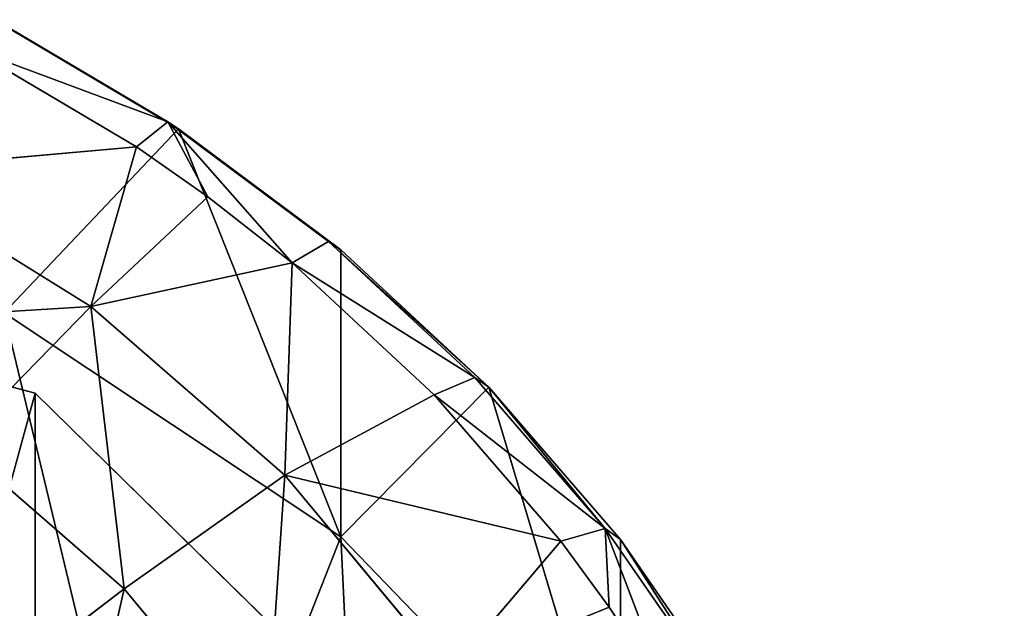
# Model space of a CAD drawing. Extents: x 80 to 596, y 77 to 1633.
# Tile 289 of 352: x 340.28 to 342.9, y 625.95 to 627.52. Entities that reach past the tile are written whole.
import ezdxf

# ---------------------------------------------------------------- set-up
doc = ezdxf.new("R2010")
doc.units = 0
doc.header["$LTSCALE"] = 25.4
doc.layers.get('0').update_dxf_attribs({"color": 13, "linetype": 'CONTINUOUS'})

# ---------------------------------------------------------------- blocks, each defined once
blk = doc.blocks.new('CADILLAC-III-8190-7988-799')
at = {"color": 18}
for p, q in [((2.318, 627.5186, 19.7577), (2.7771, 627.2474, 19.7049)), ((2.318, 627.5186, 19.7577), (2.7771, 627.2474, 19.7049)), ((2.342, 627.5028, 20.0767), (2.8059, 627.2288, 20.0235)), ((2.342, 627.5028, 20.0767), (2.8059, 627.2288, 20.0235)), ((2.6937, 627.1808, 19.4029), (2.2484, 627.4438, 19.454)), ((2.6937, 627.1808, 19.4029), (2.2484, 627.4438, 19.454)), ((2.8059, 627.2288, 20.0235), (2.342, 626.7396, 24.0032)), ((2.8059, 627.2288, 20.0235), (2.342, 626.7396, 24.0032)), ((2.7771, 627.2474, 19.7049), (2.6937, 627.1808, 19.4029)), ((2.7771, 627.2474, 19.7049), (2.6937, 627.1808, 19.4029)), ((2.8836, 627.0477, 19.377), (2.7771, 627.2474, 19.7049)), ((2.7771, 627.2474, 19.7049), (3.1075, 626.872, 19.3429)), ((2.7771, 627.2474, 19.7049), (3.1075, 626.872, 19.3429)), ((2.7771, 627.2474, 19.7049), (3.2037, 626.9291, 19.6431)), ((2.8836, 627.0477, 19.377), (2.7771, 627.2474, 19.7049)), ((2.8059, 627.2288, 20.0235), (2.7771, 627.2474, 19.7049)), ((2.7771, 627.2474, 19.7049), (3.2037, 626.9291, 19.6431)), ((2.8059, 627.2288, 20.0235), (2.7771, 627.2474, 19.7049)), ((2.8059, 627.2288, 20.0235), (3.2369, 626.9072, 19.961)), ((2.8059, 627.2288, 20.0235), (3.2369, 626.9072, 19.961)), ((2.8059, 627.2288, 20.0235), (3.2369, 626.1439, 23.8875)), ((2.8059, 627.2288, 20.0235), (3.2369, 626.1439, 23.8875)), ((2.6937, 627.1808, 19.4029), (1.9902, 627.1181, 18.777)), ((2.6937, 627.1808, 19.4029), (1.9902, 627.1181, 18.777)), ((2.5726, 626.7565, 18.7067), (2.6937, 627.1808, 19.4029)), ((2.5726, 626.7565, 18.7067), (2.6937, 627.1808, 19.4029)), ((2.8836, 627.0477, 19.377), (2.6937, 627.1808, 19.4029)), ((2.8836, 627.0477, 19.377), (2.6937, 627.1808, 19.4029)), ((2.5726, 626.7565, 18.7067), (1.9902, 627.1181, 18.777)), ((2.5726, 626.7565, 18.7067), (1.9902, 627.1181, 18.777)), ((2.8836, 627.0477, 19.377), (2.5726, 626.7565, 18.7067)), ((2.8836, 627.0477, 19.377), (2.5726, 626.7565, 18.7067)), ((3.1075, 626.872, 19.3429), (2.8836, 627.0477, 19.377)), ((3.1075, 626.872, 19.3429), (2.8836, 627.0477, 19.377)), ((3.2037, 626.9291, 19.6431), (3.1075, 626.872, 19.3429)), ((3.2037, 626.9291, 19.6431), (3.1075, 626.872, 19.3429)), ((3.2037, 626.9291, 19.6431), (3.5927, 626.5674, 19.5728)), ((3.2369, 626.9072, 19.961), (3.2037, 626.9291, 19.6431)), ((3.2037, 626.9291, 19.6431), (3.5927, 626.5674, 19.5728)), ((3.2369, 626.9072, 19.961), (3.2037, 626.9291, 19.6431)), ((3.2369, 626.9072, 19.961), (3.63, 626.5417, 19.8899)), ((3.2369, 626.9072, 19.961), (3.63, 626.5417, 19.8899)), ((3.2369, 626.9072, 19.961), (3.2369, 626.1439, 23.8875)), ((3.2369, 626.9072, 19.961), (3.2369, 626.1439, 23.8875)), ((3.1075, 626.872, 19.3429), (2.5726, 626.7565, 18.7067)), ((3.1075, 626.872, 19.3429), (2.5726, 626.7565, 18.7067)), ((3.0885, 626.3079, 18.6195), (3.1075, 626.872, 19.3429)), ((3.0885, 626.3079, 18.6195), (3.1075, 626.872, 19.3429)), ((3.4848, 626.5212, 19.2747), (3.1075, 626.872, 19.3429)), ((3.4848, 626.5212, 19.2747), (3.1075, 626.872, 19.3429)), ((2.2166, 626.3923, 18.0972), (2.5726, 626.7565, 18.7067)), ((2.2166, 626.3923, 18.0972), (2.5726, 626.7565, 18.7067)), ((3.0885, 626.3079, 18.6195), (2.5726, 626.7565, 18.7067)), ((3.0885, 626.3079, 18.6195), (2.5726, 626.7565, 18.7067)), ((3.2369, 626.1439, 23.8875), (2.342, 626.7396, 24.0032)), ((3.2369, 626.1439, 23.8875), (2.342, 626.7396, 24.0032)), ((3.5927, 626.5674, 19.5728), (3.4848, 626.5212, 19.2747)), ((3.5927, 626.5674, 19.5728), (3.4848, 626.5212, 19.2747)), ((3.5927, 626.5674, 19.5728), (3.9396, 626.1665, 19.4948)), ((3.63, 626.5417, 19.8899), (3.5927, 626.5674, 19.5728)), ((3.5927, 626.5674, 19.5728), (3.9396, 626.1665, 19.4948)), ((3.63, 626.5417, 19.8899), (3.5927, 626.5674, 19.5728)), ((3.4848, 626.5212, 19.2747), (3.0885, 626.3079, 18.6195)), ((3.4848, 626.5212, 19.2747), (3.0885, 626.3079, 18.6195)), ((3.63, 626.5417, 19.8899), (3.2369, 626.1439, 23.8875)), ((3.63, 626.5417, 19.8899), (3.2369, 626.1439, 23.8875)), ((3.8212, 626.1323, 19.1991), (3.4848, 626.5212, 19.2747)), ((3.8212, 626.1323, 19.1991), (3.4848, 626.5212, 19.2747)), ((3.63, 626.5417, 19.8899), (3.9805, 626.1367, 19.8112)), ((3.63, 626.5417, 19.8899), (3.9805, 626.1367, 19.8112)), ((3.63, 626.5417, 19.8899), (3.9805, 625.3734, 23.7377)), ((3.63, 626.5417, 19.8899), (3.9805, 625.3734, 23.7377)), ((2.6611, 626.0058, 18.0221), (2.2166, 626.3923, 18.0972)), ((2.6611, 626.0058, 18.0221), (2.2166, 626.3923, 18.0972)), ((2.6611, 626.0058, 18.0221), (3.0885, 626.3079, 18.6195)), ((2.6611, 626.0058, 18.0221), (3.0885, 626.3079, 18.6195)), ((3.8212, 626.1323, 19.1991), (3.0885, 626.3079, 18.6195)), ((3.8212, 626.1323, 19.1991), (3.0885, 626.3079, 18.6195)), ((3.5244, 625.7838, 18.5176), (3.0885, 626.3079, 18.6195)), ((3.5244, 625.7838, 18.5176), (3.0885, 626.3079, 18.6195)), ((3.9396, 626.1665, 19.4948), (3.8212, 626.1323, 19.1991)), ((3.9396, 626.1665, 19.4948), (3.8212, 626.1323, 19.1991)), ((3.9503, 625.9575, 19.1651), (3.9396, 626.1665, 19.4948)), ((3.9396, 626.1665, 19.4948), (4.1129, 625.7101, 19.117)), ((3.9396, 626.1665, 19.4948), (4.1129, 625.7101, 19.117)), ((3.9396, 626.1665, 19.4948), (4.2403, 625.7311, 19.4102)), ((3.9503, 625.9575, 19.1651), (3.9396, 626.1665, 19.4948)), ((3.9805, 626.1367, 19.8112), (3.9396, 626.1665, 19.4948)), ((3.9396, 626.1665, 19.4948), (4.2403, 625.7311, 19.4102)), ((3.9805, 626.1367, 19.8112), (3.9396, 626.1665, 19.4948)), ((3.9805, 625.3734, 23.7377), (3.2369, 626.1439, 23.8875)), ((3.9805, 625.3734, 23.7377), (3.2369, 626.1439, 23.8875)), ((3.5244, 625.7838, 18.5176), (3.8212, 626.1323, 19.1991)), ((3.5244, 625.7838, 18.5176), (3.8212, 626.1323, 19.1991)), ((3.9503, 625.9575, 19.1651), (3.8212, 626.1323, 19.1991)), ((3.9503, 625.9575, 19.1651), (3.8212, 626.1323, 19.1991)), ((3.9805, 626.1367, 19.8112), (4.2843, 625.6968, 19.7257)), ((3.9805, 626.1367, 19.8112), (4.2843, 625.6968, 19.7257)), ((3.9805, 626.1367, 19.8112), (3.9805, 625.3734, 23.7377)), ((3.9805, 626.1367, 19.8112), (3.9805, 625.3734, 23.7377)), ((2.1871, 625.644, 17.4975), (2.6611, 626.0058, 18.0221)), ((2.1871, 625.644, 17.4975), (2.6611, 626.0058, 18.0221)), ((3.0367, 625.5543, 17.9343), (2.6611, 626.0058, 18.0221)), ((3.0367, 625.5543, 17.9343), (2.6611, 626.0058, 18.0221)), ((3.9503, 625.9575, 19.1651), (3.5244, 625.7838, 18.5176)), ((3.9503, 625.9575, 19.1651), (3.5244, 625.7838, 18.5176)), ((4.1129, 625.7101, 19.117), (3.9503, 625.9575, 19.1651)), ((4.1129, 625.7101, 19.117), (3.9503, 625.9575, 19.1651))]:
    blk.add_line(p, q, dxfattribs=at)
at = {"color": 250}
for p, q in [((2.425, 626.5262, 23.9618), (0, 627.1641, 24.0858)), ((2.425, 626.5262, 23.9618), (0, 627.1641, 24.0858)), ((2.425, 349.8531, 1447.3213), (2.425, 626.5262, 23.9618)), ((4.2002, 624.7836, 23.623), (2.425, 626.5262, 23.9618)), ((2.425, 349.8531, 1447.3213), (2.425, 626.5262, 23.9618)), ((4.2002, 624.7836, 23.623), (2.425, 626.5262, 23.9618))]:
    blk.add_line(p, q, dxfattribs=at)
at = {"color": 18}
mesh = blk.add_polyface(dxfattribs=at)
corners = [(2.2484, 627.4438, 19.454), (2.7771, 627.2474, 19.7049), (2.6937, 627.1808, 19.4029), (2.318, 627.5186, 19.7577)]
mesh.append_faces([[corners[k] for k in face] for face in [(0, 1, 2), (1, 0, 3)]], dxfattribs={"vtx0": -1, "color": 18})
mesh = blk.add_polyface(dxfattribs=at)
corners = [(2.318, 627.5186, 19.7577), (2.8059, 627.2288, 20.0235), (2.7771, 627.2474, 19.7049), (2.342, 627.5028, 20.0767)]
mesh.append_faces([[corners[k] for k in face] for face in [(0, 1, 2), (1, 0, 3)]], dxfattribs={"vtx0": -1, "color": 18})
mesh = blk.add_polyface(dxfattribs=at)
corners = [(2.342, 626.7396, 24.0032), (2.8059, 627.2288, 20.0235), (2.342, 627.5028, 20.0767)]
mesh.append_faces([[corners[k] for k in face] for face in [(0, 1, 2)]], dxfattribs={"color": 18})
mesh = blk.add_polyface(dxfattribs=at)
corners = [(2.2484, 627.4438, 19.454), (2.6937, 627.1808, 19.4029), (1.9902, 627.1181, 18.777)]
mesh.append_faces([[corners[k] for k in face] for face in [(0, 1, 2)]], dxfattribs={"color": 18})
mesh = blk.add_polyface(dxfattribs=at)
corners = [(-4.7383, 620.836, 22.8557), (-4.9707, 622.9338, 23.2635), (-4.9707, 621.8725, 23.0572), (-4.7383, 623.9703, 23.465), (-4.2843, 619.8727, 22.6685), (-4.2843, 624.9335, 23.6522), (-3.63, 619.0278, 22.5042), (-3.77, 621.9356, 23.0695), (-3.5332, 621.03, 22.8934), (-2.8059, 618.3408, 22.3707), (-3.0743, 620.2106, 22.7341), (-2.4222, 619.529, 22.6016), (-1.8507, 617.8436, 22.274), (-1.618, 619.028, 22.5043), (-0.8089, 617.5597, 22.2189), (-0.712, 618.739, 22.4481), (0.2707, 617.5022, 22.2077), (0.2386, 618.6804, 22.4367), (1.1743, 618.8555, 22.4707), (1.3376, 617.6739, 22.2411), (2.0361, 619.2537, 22.5481), (2.342, 618.0668, 22.3174), (2.7701, 619.8497, 22.664), (3.2369, 618.6624, 22.4332), (3.33, 620.6061, 22.811), (3.9805, 619.4329, 22.583), (3.6806, 621.4755, 22.98), (3.8, 622.4031, 23.1603), (-3.77, 622.8707, 23.2512), (-3.63, 625.7785, 23.8164), (-3.5332, 623.7763, 23.4272), (-2.8059, 626.4656, 23.95), (-3.0743, 624.5957, 23.5865), (-2.4222, 625.2773, 23.719), (-1.8507, 626.9627, 24.0466), (-1.618, 625.7783, 23.8164), (-0.8089, 627.2466, 24.1018), (-0.712, 626.0673, 23.8726), (0.2707, 627.3041, 24.113), (0.2386, 626.126, 23.884), (1.1743, 625.9507, 23.8499), (1.3376, 627.1324, 24.0796), (2.0361, 625.5527, 23.7725), (2.342, 626.7396, 24.0032), (2.7701, 624.9567, 23.6567), (3.2369, 626.1439, 23.8875), (3.33, 624.2002, 23.5096), (3.9805, 625.3734, 23.7377), (3.6806, 623.3308, 23.3406), (4.5379, 620.3423, 22.7597), (4.5379, 624.4641, 23.5609), (4.8831, 621.348, 22.9552), (4.8831, 623.4583, 23.3654), (5, 622.4031, 23.1603)]
mesh.append_faces([[corners[k] for k in face] for face in [(0, 1, 2), (52, 51, 53)]], dxfattribs={"vtx0": -1, "color": 18})
mesh.append_faces([[corners[k] for k in face] for face in [(1, 0, 3), (3, 4, 5), (7, 6, 8), (8, 9, 10), (10, 9, 11), (11, 12, 13), (13, 14, 15), (15, 16, 17), (17, 16, 18), (18, 19, 20), (20, 21, 22), (22, 23, 24), (24, 25, 26), (26, 25, 27), (5, 28, 29), (28, 5, 7), (29, 30, 31), (31, 33, 34), (34, 35, 36), (36, 37, 38), (38, 40, 41), (41, 42, 43), (43, 44, 45), (45, 46, 47), (47, 49, 50), (50, 51, 52)]], dxfattribs={"vtx0": -1, "vtx1": -1, "color": 18})
mesh.append_faces([[corners[k] for k in face] for face in [(5, 6, 7), (47, 27, 25)]], dxfattribs={"vtx0": -1, "vtx1": -1, "vtx2": -1, "color": 18})
mesh.append_faces([[corners[k] for k in face] for face in [(3, 0, 4), (5, 4, 6), (8, 6, 9), (11, 9, 12), (13, 12, 14), (15, 14, 16), (18, 16, 19), (20, 19, 21), (22, 21, 23), (24, 23, 25), (29, 28, 30), (31, 30, 32), (31, 32, 33), (34, 33, 35), (36, 35, 37), (38, 37, 39), (38, 39, 40), (41, 40, 42), (43, 42, 44), (45, 44, 46), (47, 46, 48), (47, 48, 27), (47, 25, 49), (50, 49, 51)]], dxfattribs={"vtx0": -1, "vtx2": -1, "color": 18})
mesh = blk.add_polyface(dxfattribs=at)
corners = [(2.342, 626.7396, 24.0032), (3.2369, 626.1439, 23.8875), (2.8059, 627.2288, 20.0235)]
mesh.append_faces([[corners[k] for k in face] for face in [(0, 1, 2)]], dxfattribs={"color": 18})
mesh = blk.add_polyface(dxfattribs=at)
corners = [(2.7771, 627.2474, 19.7049), (2.8836, 627.0477, 19.377), (2.6937, 627.1808, 19.4029)]
mesh.append_faces([[corners[k] for k in face] for face in [(0, 1, 2)]], dxfattribs={"color": 18})
mesh = blk.add_polyface(dxfattribs=at)
corners = [(2.7771, 627.2474, 19.7049), (3.1075, 626.872, 19.3429), (2.8836, 627.0477, 19.377)]
mesh.append_faces([[corners[k] for k in face] for face in [(0, 1, 2)]], dxfattribs={"color": 18})
mesh = blk.add_polyface(dxfattribs=at)
corners = [(2.7771, 627.2474, 19.7049), (3.2037, 626.9291, 19.6431), (3.1075, 626.872, 19.3429)]
mesh.append_faces([[corners[k] for k in face] for face in [(0, 1, 2)]], dxfattribs={"color": 18})
mesh = blk.add_polyface(dxfattribs=at)
corners = [(2.7771, 627.2474, 19.7049), (3.2369, 626.9072, 19.961), (3.2037, 626.9291, 19.6431), (2.8059, 627.2288, 20.0235)]
mesh.append_faces([[corners[k] for k in face] for face in [(0, 1, 2), (1, 0, 3)]], dxfattribs={"vtx0": -1, "color": 18})
mesh = blk.add_polyface(dxfattribs=at)
corners = [(3.2369, 626.1439, 23.8875), (3.2369, 626.9072, 19.961), (2.8059, 627.2288, 20.0235)]
mesh.append_faces([[corners[k] for k in face] for face in [(0, 1, 2)]], dxfattribs={"color": 18})
mesh = blk.add_polyface(dxfattribs=at)
corners = [(2.6937, 627.1808, 19.4029), (2.5726, 626.7565, 18.7067), (1.9902, 627.1181, 18.777)]
mesh.append_faces([[corners[k] for k in face] for face in [(0, 1, 2)]], dxfattribs={"color": 18})
mesh = blk.add_polyface(dxfattribs=at)
corners = [(2.6937, 627.1808, 19.4029), (2.8836, 627.0477, 19.377), (2.5726, 626.7565, 18.7067)]
mesh.append_faces([[corners[k] for k in face] for face in [(0, 1, 2)]], dxfattribs={"color": 18})
at = {"color": 250}
mesh = blk.add_polyface(dxfattribs=at)
corners = [(-4.2002, 624.7836, 23.623), (-4.2002, 620.0227, 22.6976), (-4.85, 622.4031, 23.1603), (-2.425, 626.5262, 23.9618), (-2.425, 618.2801, 22.3589), (0, 627.1641, 24.0858), (0, 617.6423, 22.2349), (2.425, 626.5262, 23.9618), (2.425, 618.2801, 22.3589), (4.2002, 624.7836, 23.623), (4.2002, 620.0227, 22.6976), (4.85, 622.4031, 23.1603)]
mesh.append_faces([[corners[k] for k in face] for face in [(0, 1, 2), (10, 9, 11)]], dxfattribs={"vtx0": -1, "color": 250})
mesh.append_faces([[corners[k] for k in face] for face in [(1, 3, 4), (4, 5, 6), (6, 7, 8), (8, 9, 10)]], dxfattribs={"vtx0": -1, "vtx1": -1, "color": 250})
mesh.append_faces([[corners[k] for k in face] for face in [(1, 0, 3), (4, 3, 5), (6, 5, 7), (8, 7, 9)]], dxfattribs={"vtx0": -1, "vtx2": -1, "color": 250})
mesh = blk.add_polyface(dxfattribs=at)
corners = [(0, 627.1641, 24.0858), (2.425, 349.8531, 1447.3213), (2.425, 626.5262, 23.9618), (0, 350.491, 1447.4452)]
mesh.append_faces([[corners[k] for k in face] for face in [(0, 1, 2), (1, 0, 3)]], dxfattribs={"vtx0": -1, "color": 250})
at = {"color": 18}
mesh = blk.add_polyface(dxfattribs=at)
corners = [(1.7148, 626.7039, 18.1578), (2.5726, 626.7565, 18.7067), (2.2166, 626.3923, 18.0972), (1.9902, 627.1181, 18.777)]
mesh.append_faces([[corners[k] for k in face] for face in [(0, 1, 2), (1, 0, 3)]], dxfattribs={"vtx0": -1, "color": 18})
mesh = blk.add_polyface(dxfattribs=at)
corners = [(2.8836, 627.0477, 19.377), (3.1075, 626.872, 19.3429), (2.5726, 626.7565, 18.7067)]
mesh.append_faces([[corners[k] for k in face] for face in [(0, 1, 2)]], dxfattribs={"color": 18})
mesh = blk.add_polyface(dxfattribs=at)
corners = [(3.1075, 626.872, 19.3429), (3.5927, 626.5674, 19.5728), (3.4848, 626.5212, 19.2747), (3.2037, 626.9291, 19.6431)]
mesh.append_faces([[corners[k] for k in face] for face in [(0, 1, 2), (1, 0, 3)]], dxfattribs={"vtx0": -1, "color": 18})
mesh = blk.add_polyface(dxfattribs=at)
corners = [(3.2037, 626.9291, 19.6431), (3.63, 626.5417, 19.8899), (3.5927, 626.5674, 19.5728), (3.2369, 626.9072, 19.961)]
mesh.append_faces([[corners[k] for k in face] for face in [(0, 1, 2), (1, 0, 3)]], dxfattribs={"vtx0": -1, "color": 18})
mesh = blk.add_polyface(dxfattribs=at)
corners = [(3.2369, 626.1439, 23.8875), (3.63, 626.5417, 19.8899), (3.2369, 626.9072, 19.961)]
mesh.append_faces([[corners[k] for k in face] for face in [(0, 1, 2)]], dxfattribs={"color": 18})
mesh = blk.add_polyface(dxfattribs=at)
corners = [(3.1075, 626.872, 19.3429), (3.0885, 626.3079, 18.6195), (2.5726, 626.7565, 18.7067)]
mesh.append_faces([[corners[k] for k in face] for face in [(0, 1, 2)]], dxfattribs={"color": 18})
mesh = blk.add_polyface(dxfattribs=at)
corners = [(3.1075, 626.872, 19.3429), (3.4848, 626.5212, 19.2747), (3.0885, 626.3079, 18.6195)]
mesh.append_faces([[corners[k] for k in face] for face in [(0, 1, 2)]], dxfattribs={"color": 18})
mesh = blk.add_polyface(dxfattribs=at)
corners = [(2.5726, 626.7565, 18.7067), (2.6611, 626.0058, 18.0221), (2.2166, 626.3923, 18.0972), (3.0885, 626.3079, 18.6195)]
mesh.append_faces([[corners[k] for k in face] for face in [(0, 1, 2), (1, 0, 3)]], dxfattribs={"vtx0": -1, "color": 18})
mesh = blk.add_polyface(dxfattribs=at)
corners = [(3.4848, 626.5212, 19.2747), (3.9396, 626.1665, 19.4948), (3.8212, 626.1323, 19.1991), (3.5927, 626.5674, 19.5728)]
mesh.append_faces([[corners[k] for k in face] for face in [(0, 1, 2), (1, 0, 3)]], dxfattribs={"vtx0": -1, "color": 18})
mesh = blk.add_polyface(dxfattribs=at)
corners = [(3.9396, 626.1665, 19.4948), (3.63, 626.5417, 19.8899), (3.9805, 626.1367, 19.8112), (3.5927, 626.5674, 19.5728)]
mesh.append_faces([[corners[k] for k in face] for face in [(0, 1, 2), (1, 0, 3)]], dxfattribs={"vtx0": -1, "color": 18})
at = {"color": 250}
mesh = blk.add_polyface(dxfattribs=at)
corners = [(4.2002, 624.7836, 23.623), (2.425, 349.8531, 1447.3213), (4.2002, 348.1105, 1446.9825), (2.425, 626.5262, 23.9618)]
mesh.append_faces([[corners[k] for k in face] for face in [(0, 1, 2), (1, 0, 3)]], dxfattribs={"vtx0": -1, "color": 250})
at = {"color": 18}
mesh = blk.add_polyface(dxfattribs=at)
corners = [(3.4848, 626.5212, 19.2747), (3.8212, 626.1323, 19.1991), (3.0885, 626.3079, 18.6195)]
mesh.append_faces([[corners[k] for k in face] for face in [(0, 1, 2)]], dxfattribs={"color": 18})
mesh = blk.add_polyface(dxfattribs=at)
corners = [(3.63, 626.5417, 19.8899), (3.2369, 626.1439, 23.8875), (3.9805, 625.3734, 23.7377)]
mesh.append_faces([[corners[k] for k in face] for face in [(0, 1, 2)]], dxfattribs={"color": 18})
mesh = blk.add_polyface(dxfattribs=at)
corners = [(3.63, 626.5417, 19.8899), (3.9805, 625.3734, 23.7377), (3.9805, 626.1367, 19.8112)]
mesh.append_faces([[corners[k] for k in face] for face in [(0, 1, 2)]], dxfattribs={"color": 18})
mesh = blk.add_polyface(dxfattribs=at)
corners = [(2.2166, 626.3923, 18.0972), (2.1871, 625.644, 17.4975), (1.8218, 625.9617, 17.5592), (2.6611, 626.0058, 18.0221)]
mesh.append_faces([[corners[k] for k in face] for face in [(0, 1, 2), (1, 0, 3)]], dxfattribs={"vtx0": -1, "color": 18})
mesh = blk.add_polyface(dxfattribs=at)
corners = [(3.0885, 626.3079, 18.6195), (3.0367, 625.5543, 17.9343), (2.6611, 626.0058, 18.0221), (3.5244, 625.7838, 18.5176)]
mesh.append_faces([[corners[k] for k in face] for face in [(0, 1, 2), (1, 0, 3)]], dxfattribs={"vtx0": -1, "color": 18})
mesh = blk.add_polyface(dxfattribs=at)
corners = [(3.8212, 626.1323, 19.1991), (3.5244, 625.7838, 18.5176), (3.0885, 626.3079, 18.6195)]
mesh.append_faces([[corners[k] for k in face] for face in [(0, 1, 2)]], dxfattribs={"color": 18})
mesh = blk.add_polyface(dxfattribs=at)
corners = [(3.9396, 626.1665, 19.4948), (3.9503, 625.9575, 19.1651), (3.8212, 626.1323, 19.1991)]
mesh.append_faces([[corners[k] for k in face] for face in [(0, 1, 2)]], dxfattribs={"color": 18})
mesh = blk.add_polyface(dxfattribs=at)
corners = [(3.9396, 626.1665, 19.4948), (4.1129, 625.7101, 19.117), (3.9503, 625.9575, 19.1651)]
mesh.append_faces([[corners[k] for k in face] for face in [(0, 1, 2)]], dxfattribs={"color": 18})
mesh = blk.add_polyface(dxfattribs=at)
corners = [(3.9396, 626.1665, 19.4948), (4.2403, 625.7311, 19.4102), (4.1129, 625.7101, 19.117)]
mesh.append_faces([[corners[k] for k in face] for face in [(0, 1, 2)]], dxfattribs={"color": 18})
mesh = blk.add_polyface(dxfattribs=at)
corners = [(4.2403, 625.7311, 19.4102), (3.9805, 626.1367, 19.8112), (4.2843, 625.6968, 19.7257), (3.9396, 626.1665, 19.4948)]
mesh.append_faces([[corners[k] for k in face] for face in [(0, 1, 2), (1, 0, 3)]], dxfattribs={"vtx0": -1, "color": 18})
mesh = blk.add_polyface(dxfattribs=at)
corners = [(3.8212, 626.1323, 19.1991), (3.9503, 625.9575, 19.1651), (3.5244, 625.7838, 18.5176)]
mesh.append_faces([[corners[k] for k in face] for face in [(0, 1, 2)]], dxfattribs={"color": 18})
mesh = blk.add_polyface(dxfattribs=at)
corners = [(3.9805, 626.1367, 19.8112), (3.9805, 625.3734, 23.7377), (4.2843, 625.6968, 19.7257)]
mesh.append_faces([[corners[k] for k in face] for face in [(0, 1, 2)]], dxfattribs={"color": 18})
mesh = blk.add_polyface(dxfattribs=at)
corners = [(2.6611, 626.0058, 18.0221), (2.4958, 625.2729, 17.4253), (2.1871, 625.644, 17.4975), (3.0367, 625.5543, 17.9343)]
mesh.append_faces([[corners[k] for k in face] for face in [(0, 1, 2), (1, 0, 3)]], dxfattribs={"vtx0": -1, "color": 18})
mesh = blk.add_polyface(dxfattribs=at)
corners = [(3.9503, 625.9575, 19.1651), (4.1129, 625.7101, 19.117), (3.5244, 625.7838, 18.5176)]
mesh.append_faces([[corners[k] for k in face] for face in [(0, 1, 2)]], dxfattribs={"color": 18})
blk = doc.blocks.new('GRUPUJ_1')
at = {"color": 0}
blk.add_blockref('CADILLAC-III-8190-7988-799', (258.0665, -77.4909, -7.1114), dxfattribs=at)

msp = doc.modelspace()

# ---------------------------------------------------------------- block references
at = {"color": 0}
msp.add_blockref('GRUPUJ_1', (79.8335, 77.4909, -7.9886), dxfattribs=at)

doc.saveas('drawing.dxf')
